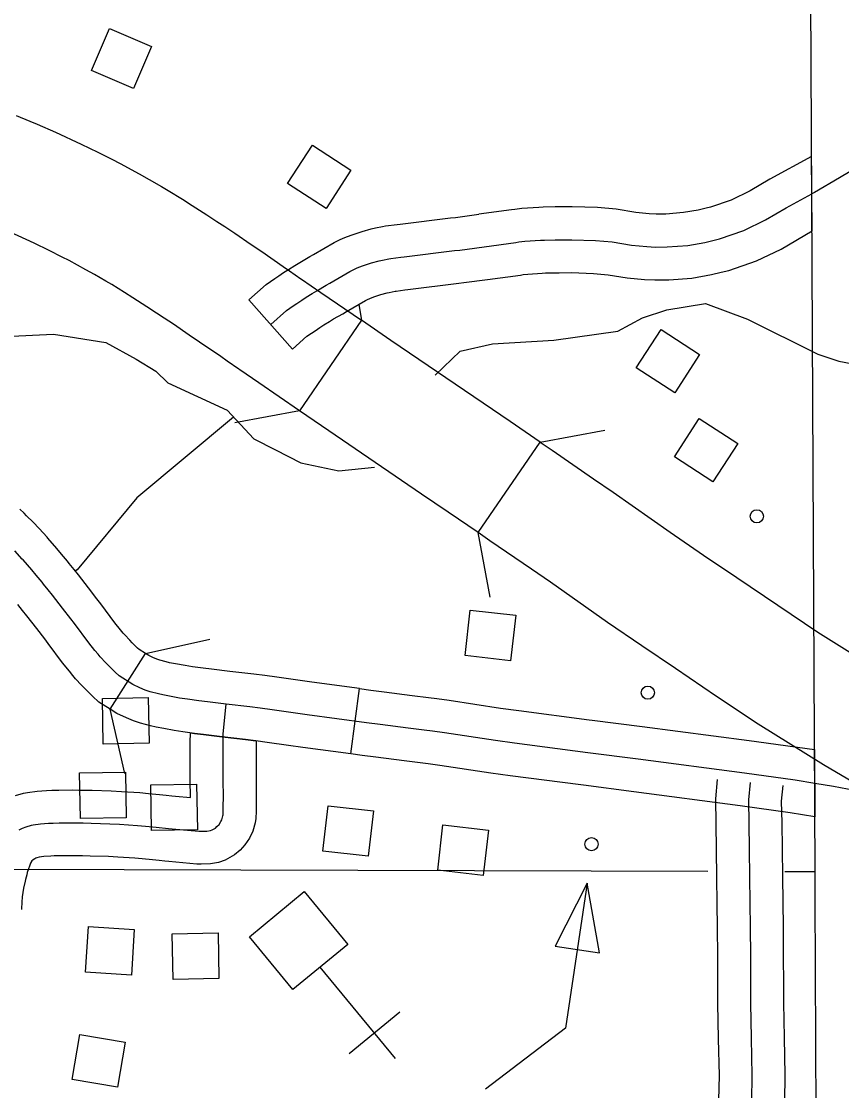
# Model space of a CAD drawing. Extents: x -19 to 366, y -4 to 359.
# Drawn here: x 139.0544 to 139.4081, y 196.9221 to 197.3836 of the extents above; entities that cross this region are included whole.
import ezdxf

# ---------------------------------------------------------------- set-up
doc = ezdxf.new("R2010")
doc.units = 0
for name, color, linetype in [('Level 10', 7, 'Continuous'), ('Level 31', 7, 'Continuous'), ('Level 35', 7, 'Continuous'), ('Level 37', 7, 'Continuous'), ('Level 38', 7, 'Continuous'), ('Level 5', 7, 'Continuous'), ('Level 56', 7, 'Continuous'), ('Level 57', 7, 'Continuous'), ('Level 58', 7, 'Continuous'), ('Level 60', 7, 'Continuous'), ('Level 63', 7, 'Continuous')]:
    doc.layers.add(name, color=color, linetype=linetype)

msp = doc.modelspace()

# ---------------------------------------------------------------- linework, layer by layer
at = {"layer": 'Level 10'}
for p, q in [((139.20111, 197.25457), (139.17429, 197.21555)), ((139.25131, 197.16295), (139.27814, 197.20196))]:
    msp.add_line(p, q, dxfattribs=at)
for points in [[(139.05206, 197.34302), (139.05806, 197.34056), (139.06119, 197.33922), (139.06903, 197.33577), (139.08013, 197.33063), (139.08738, 197.32709), (139.09336, 197.32409), (139.09698, 197.32225), (139.10508, 197.31785), (139.10943, 197.31541), (139.11479, 197.31227), (139.11759, 197.31062), (139.12385, 197.30684), (139.12802, 197.30417), (139.13432, 197.30012), (139.13872, 197.29722), (139.14207, 197.295), (139.14638, 197.29216), (139.1535, 197.28728), (139.15799, 197.28421), (139.16728, 197.2778), (139.16998, 197.27592), (139.17494, 197.27253), (139.17523, 197.27233)], [(139.14852, 197.23323), (139.14818, 197.23347), (139.14308, 197.23695), (139.14031, 197.23888), (139.13117, 197.24519), (139.12676, 197.24821), (139.11995, 197.25287), (139.11599, 197.25549), (139.11263, 197.2577), (139.10848, 197.26045), (139.10246, 197.26431), (139.09885, 197.26662), (139.0933, 197.26997), (139.09079, 197.27146), (139.08588, 197.27432), (139.08218, 197.2764), (139.07497, 197.28032), (139.072, 197.28182), (139.06634, 197.28467), (139.05979, 197.28787), (139.04956, 197.29261)], [(139.17523, 197.27233), (139.18355, 197.26664), (139.20111, 197.25457)], [(139.27814, 197.20196), (139.26519, 197.21087), (139.25355, 197.21875), (139.21369, 197.24592), (139.20111, 197.25457)], [(139.17429, 197.21555), (139.15678, 197.22759), (139.14852, 197.23323)], [(139.25131, 197.16295), (139.2385, 197.17176), (139.22694, 197.17959), (139.18695, 197.20685), (139.17429, 197.21555)], [(139.27814, 197.20196), (139.28324, 197.19846), (139.30116, 197.18618), (139.30955, 197.18041), (139.33415, 197.16311), (139.34858, 197.15325), (139.36299, 197.1435), (139.38063, 197.13155), (139.39789, 197.12003), (139.42479, 197.10318), (139.44889, 197.0891), (139.46674, 197.07924), (139.47997, 197.07214), (139.53239, 197.0469)], [(139.51192, 197.00421), (139.45851, 197.02993), (139.4441, 197.03765), (139.42549, 197.04793), (139.40027, 197.06267), (139.37218, 197.08026), (139.35421, 197.09226), (139.33645, 197.10429), (139.32195, 197.11409), (139.30717, 197.1242), (139.28251, 197.14153), (139.27436, 197.14715), (139.25644, 197.15942), (139.25131, 197.16295)]]:
    msp.add_lwpolyline(points, dxfattribs=at)
at = {"layer": 'Level 31'}
for p, q in [((139.39536, 197.29312), (139.39521, 197.3253)), ((139.1713, 197.24216), (139.15244, 197.2634)), ((139.09271, 197.08669), (139.10788, 197.11071)), ((139.19646, 197.06744), (139.20018, 197.0956)), ((139.39644, 197.06928), (139.39658, 197.04031))]:
    msp.add_line(p, q, dxfattribs=at)
for points in [[(139.39521, 197.3253), (139.37721, 197.31543), (139.36862, 197.31043), (139.36049, 197.30647), (139.35152, 197.30338), (139.34964, 197.30293)], [(139.4164, 197.3215), (139.40726, 197.31601), (139.39648, 197.30979), (139.39529, 197.30914)], [(139.1772, 197.26454), (139.17978, 197.26617), (139.18171, 197.26736), (139.18585, 197.26974), (139.18744, 197.27065), (139.196, 197.27566), (139.19773, 197.27652), (139.19922, 197.27715), (139.20147, 197.27803), (139.20361, 197.27876), (139.20539, 197.27934), (139.2087, 197.28023), (139.21009, 197.28054), (139.21284, 197.28108), (139.21369, 197.28124), (139.21806, 197.2818), (139.21943, 197.28195), (139.24123, 197.28464), (139.2434, 197.28491), (139.26767, 197.28819), (139.26897, 197.28837), (139.27147, 197.28867), (139.27828, 197.28913), (139.27996, 197.28919), (139.2846, 197.28933), (139.28644, 197.28929), (139.29182, 197.28936), (139.30194, 197.28902), (139.30911, 197.28838), (139.31754, 197.28705), (139.32412, 197.28636), (139.32784, 197.28621), (139.33296, 197.28623), (139.34175, 197.28693), (139.34917, 197.28821), (139.35549, 197.28973), (139.36593, 197.29332), (139.37531, 197.29789), (139.3842, 197.30306), (139.39529, 197.30914)], [(139.15244, 197.2634), (139.15995, 197.27007), (139.16361, 197.27259), (139.16533, 197.27372), (139.16746, 197.27514), (139.16953, 197.27649), (139.17226, 197.27822), (139.17444, 197.27956), (139.17876, 197.28204), (139.1803, 197.28293), (139.18923, 197.28816), (139.19181, 197.28944), (139.19388, 197.29031), (139.19657, 197.29137), (139.19912, 197.29224), (139.20136, 197.29296), (139.20528, 197.29402), (139.20715, 197.29444), (139.21013, 197.29502), (139.21144, 197.29528), (139.21637, 197.2959), (139.21777, 197.29606), (139.23948, 197.29874), (139.24157, 197.299), (139.25164, 197.30036)], [(139.34964, 197.30293), (139.3463, 197.30213), (139.33997, 197.30104), (139.33236, 197.30043), (139.32811, 197.30041), (139.32515, 197.30053), (139.31938, 197.30114), (139.31086, 197.30248), (139.30282, 197.3032), (139.29196, 197.30357), (139.28651, 197.3035), (139.28454, 197.30354), (139.27946, 197.30339), (139.27751, 197.30331), (139.27016, 197.30282), (139.26712, 197.30246), (139.26571, 197.30225), (139.25164, 197.30036)], [(139.35625, 197.2753), (139.35947, 197.27607), (139.37137, 197.28018), (139.382, 197.28534), (139.39536, 197.29312)], [(139.25544, 197.2722), (139.26964, 197.27412), (139.27082, 197.27429), (139.27278, 197.27452), (139.27904, 197.27494), (139.28046, 197.275), (139.28465, 197.27512), (139.28637, 197.27508), (139.29167, 197.27515), (139.30107, 197.27484), (139.30737, 197.27427), (139.31569, 197.27296), (139.32309, 197.27219), (139.32758, 197.272), (139.33355, 197.27203), (139.34352, 197.27282), (139.35204, 197.27429), (139.35625, 197.2753)], [(139.1713, 197.24216), (139.1775, 197.24766), (139.17945, 197.249), (139.18103, 197.25004), (139.18313, 197.25145), (139.18487, 197.25258), (139.1873, 197.25412), (139.18898, 197.25515), (139.19295, 197.25743), (139.19457, 197.25837), (139.20277, 197.26316), (139.20365, 197.2636), (139.20457, 197.26399), (139.20637, 197.2647), (139.20809, 197.26528), (139.20942, 197.26571), (139.21212, 197.26644), (139.21303, 197.26664), (139.21555, 197.26714), (139.21594, 197.26721), (139.21974, 197.26769), (139.22108, 197.26785), (139.24297, 197.27054), (139.24523, 197.27082), (139.25544, 197.2722)], [(139.16187, 197.25278), (139.16872, 197.25886), (139.17153, 197.2608), (139.17318, 197.26188), (139.17529, 197.26329), (139.1772, 197.26454)], [(139.10788, 197.11071), (139.10513, 197.11245), (139.10447, 197.11305), (139.10371, 197.11377), (139.10211, 197.1154), (139.10107, 197.1165), (139.09895, 197.11879), (139.09826, 197.1196), (139.0971, 197.12099), (139.09467, 197.12406), (139.08866, 197.13218), (139.08696, 197.1344), (139.08333, 197.13908), (139.07892, 197.14469), (139.07708, 197.14702), (139.075, 197.14963), (139.07425, 197.15056), (139.07169, 197.15367), (139.06962, 197.1561), (139.06581, 197.16047), (139.06543, 197.16091), (139.06202, 197.16475), (139.05949, 197.1674), (139.05661, 197.17023), (139.05551, 197.17126), (139.05361, 197.17305)], [(139.14263, 197.08895), (139.1346, 197.08987), (139.13094, 197.09034), (139.12606, 197.091), (139.12261, 197.09155), (139.1183, 197.09231), (139.11542, 197.09286), (139.11344, 197.0933), (139.10988, 197.09425), (139.10773, 197.095), (139.10538, 197.09597), (139.10242, 197.09735), (139.09646, 197.10112), (139.09478, 197.10267), (139.09376, 197.10364), (139.0919, 197.10552), (139.0907, 197.10679), (139.08835, 197.10933), (139.08742, 197.11041), (139.08607, 197.11204), (139.08338, 197.11543), (139.07731, 197.12364), (139.07571, 197.12573), (139.07214, 197.13034), (139.06778, 197.13589), (139.06596, 197.13818), (139.06391, 197.14075), (139.06325, 197.14157), (139.06079, 197.14455), (139.05885, 197.14684), (139.0551, 197.15114), (139.05475, 197.15153), (139.05157, 197.15512)], [(139.09271, 197.08669), (139.08779, 197.0898), (139.08509, 197.09228), (139.0838, 197.0935), (139.08169, 197.09565), (139.08033, 197.09708), (139.07775, 197.09988), (139.07658, 197.10123), (139.07504, 197.10308), (139.0721, 197.1068), (139.06596, 197.11509), (139.06445, 197.11706), (139.06094, 197.1216), (139.05663, 197.12708), (139.05483, 197.12934), (139.05283, 197.13187)], [(139.20018, 197.0956), (139.17958, 197.09833), (139.17356, 197.09918), (139.16451, 197.1005), (139.15933, 197.10125), (139.15457, 197.10188), (139.14424, 197.10306), (139.1363, 197.10397), (139.1328, 197.10442), (139.12814, 197.10505), (139.12496, 197.10556), (139.12088, 197.10628), (139.1183, 197.10678), (139.1168, 197.10711), (139.11405, 197.10784), (139.11278, 197.10828), (139.1111, 197.10897), (139.10926, 197.10984), (139.10788, 197.11071)], [(139.20018, 197.0956), (139.20506, 197.09496), (139.21088, 197.0942), (139.22297, 197.09266), (139.2299, 197.09178), (139.23354, 197.09132), (139.23889, 197.0906), (139.26094, 197.0872), (139.26891, 197.08611), (139.29923, 197.08219)], [(139.05334, 197.03464), (139.05478, 197.03534), (139.05642, 197.03601), (139.05875, 197.03666), (139.0595, 197.03683), (139.06261, 197.03725), (139.06611, 197.03749), (139.068, 197.03759), (139.07066, 197.03763), (139.07639, 197.03764), (139.07904, 197.03764), (139.08093, 197.03761), (139.08442, 197.03752), (139.0925, 197.03726), (139.09672, 197.03708), (139.10437, 197.03659), (139.10786, 197.03627), (139.11242, 197.0358), (139.11776, 197.03524), (139.11938, 197.03507), (139.13083, 197.03407), (139.13194, 197.03404), (139.13438, 197.03412), (139.13593, 197.03441), (139.13661, 197.03462), (139.13801, 197.03541), (139.13872, 197.03605), (139.13962, 197.03702), (139.14041, 197.03818), (139.14079, 197.03899), (139.14126, 197.0407), (139.14132, 197.04107), (139.14145, 197.04318), (139.14145, 197.04395), (139.14147, 197.04966), (139.14139, 197.05541), (139.14135, 197.05732), (139.14135, 197.06381), (139.14136, 197.07225), (139.14143, 197.07615), (139.14263, 197.08895)], [(139.39651, 197.05472), (139.38809, 197.0561), (139.3663, 197.05911), (139.32032, 197.06512), (139.29865, 197.06795), (139.26703, 197.07203), (139.2589, 197.07314), (139.23686, 197.07654), (139.2317, 197.07723), (139.22811, 197.07769), (139.22117, 197.07857), (139.20907, 197.08012), (139.20322, 197.08087), (139.17766, 197.08426), (139.17155, 197.08512), (139.16246, 197.08644), (139.15737, 197.08718), (139.15283, 197.08778), (139.14263, 197.08895)], [(139.19646, 197.06744), (139.17573, 197.07018), (139.16953, 197.07106), (139.16041, 197.07238), (139.15541, 197.07311), (139.15108, 197.07369), (139.14102, 197.07484), (139.13289, 197.07577), (139.12908, 197.07625), (139.12399, 197.07695), (139.12026, 197.07754), (139.11572, 197.07834), (139.11254, 197.07895), (139.11008, 197.0795), (139.10571, 197.08066), (139.10268, 197.08172), (139.09966, 197.08296), (139.09558, 197.08487), (139.0927, 197.08669)], [(139.29923, 197.08219), (139.30048, 197.08203), (139.32215, 197.07921), (139.3682, 197.07319), (139.39644, 197.06928)], [(139.11674, 197.04963), (139.11926, 197.04937), (139.12075, 197.04921), (139.12726, 197.04864), (139.12726, 197.04958), (139.12718, 197.05519), (139.12715, 197.05719), (139.12714, 197.06382), (139.12715, 197.07238), (139.12723, 197.07651), (139.12908, 197.07625), (139.13289, 197.07577), (139.14102, 197.07484), (139.15108, 197.07369), (139.15541, 197.07311), (139.15556, 197.07309)], [(139.15556, 197.07309), (139.15555, 197.06381), (139.15556, 197.05745), (139.15559, 197.05563), (139.15567, 197.04973), (139.15565, 197.04392), (139.15565, 197.04275), (139.15546, 197.03951), (139.15516, 197.03767), (139.15417, 197.03409), (139.15279, 197.03111), (139.15076, 197.02816), (139.14872, 197.02593), (139.14633, 197.0238), (139.14227, 197.0215), (139.13935, 197.0206), (139.13591, 197.01995), (139.13195, 197.01983), (139.13001, 197.01989), (139.11801, 197.02093), (139.11627, 197.02112), (139.11378, 197.02138)], [(139.29559, 197.05402), (139.26516, 197.05795), (139.25685, 197.05909), (139.23484, 197.06248), (139.22987, 197.06315), (139.22633, 197.0636), (139.21938, 197.06448), (139.20726, 197.06603), (139.20138, 197.06679), (139.19646, 197.06744)], [(139.35465, 196.99214), (139.35465, 196.99222), (139.35449, 197.00306), (139.3543, 197.014), (139.35417, 197.02613), (139.35406, 197.03717), (139.35383, 197.04806), (139.35463, 197.05642)], [(139.0518, 197.04947), (139.05531, 197.05045), (139.05702, 197.05082), (139.06116, 197.05139), (139.06524, 197.05167), (139.06754, 197.05179), (139.07055, 197.05183), (139.07639, 197.05185), (139.07913, 197.05184), (139.08121, 197.05182), (139.08484, 197.05172), (139.09304, 197.05145), (139.09748, 197.05126), (139.10548, 197.05076), (139.10924, 197.0504), (139.11388, 197.04993), (139.11674, 197.04963)], [(139.39658, 197.04031), (139.38596, 197.04205), (139.36441, 197.04504), (139.31848, 197.05104), (139.29683, 197.05386), (139.29559, 197.05402)], [(139.36943, 196.91772), (139.3696, 196.92864), (139.36924, 196.94478), (139.36898, 196.95981), (139.36893, 196.96763), (139.36892, 196.98045), (139.36885, 196.99238), (139.36869, 197.00329), (139.3685, 197.0142), (139.36838, 197.02628), (139.36826, 197.03739), (139.36805, 197.04753), (139.36877, 197.05507)], [(139.38306, 196.99232), (139.38306, 196.99253), (139.38289, 197.00352), (139.38271, 197.01439), (139.38258, 197.02643), (139.38246, 197.03761), (139.38227, 197.047), (139.38291, 197.05372)], [(139.52216, 197.02555), (139.46894, 197.03905), (139.46006, 197.04113), (139.44859, 197.04396), (139.43797, 197.04654), (139.43129, 197.04811), (139.42275, 197.04997), (139.40465, 197.05337), (139.39651, 197.05471)], [(139.11378, 197.02138), (139.11096, 197.02167), (139.10647, 197.02213), (139.10325, 197.02243), (139.09597, 197.02289), (139.09197, 197.02307), (139.084, 197.02332), (139.08066, 197.02341), (139.07895, 197.02343), (139.07639, 197.02344), (139.07076, 197.02342), (139.06847, 197.02339), (139.06698, 197.02331), (139.06407, 197.02311), (139.06207, 197.02284), (139.06105, 197.02255), (139.06059, 197.02237), (139.0602, 197.02218), (139.05948, 197.02173), (139.05924, 197.02155), (139.05886, 197.0212), (139.05859, 197.02087), (139.0585, 197.02074), (139.05825, 197.02023), (139.0578, 197.01902), (139.05741, 197.01784), (139.05691, 197.01617), (139.05664, 197.01516), (139.0561, 197.0132), (139.05591, 197.01243), (139.05527, 197.00947), (139.05496, 197.00759), (139.05482, 197.00661), (139.05474, 197.00588), (139.05438, 197.00073), (139.05435, 197.00023)], [(139.3549, 196.89216), (139.35489, 196.89446), (139.35496, 196.90559), (139.35523, 196.91799), (139.3554, 196.92859), (139.35504, 196.9445), (139.35477, 196.95964), (139.35473, 196.96758), (139.35472, 196.98041), (139.35465, 196.99214)], [(139.38331, 196.89232), (139.38329, 196.89444), (139.38337, 196.90519), (139.38364, 196.91746), (139.38381, 196.92869), (139.38344, 196.94506), (139.38318, 196.95997), (139.38314, 196.96767), (139.38313, 196.9805), (139.38306, 196.99232)]]:
    msp.add_lwpolyline(points, dxfattribs=at)
at = {"layer": 'Level 35'}
for points in [[(139.23278, 197.23084), (139.2436, 197.24126), (139.25758, 197.24435), (139.28404, 197.24597), (139.31163, 197.24987), (139.32219, 197.2556), (139.33276, 197.25905), (139.34939, 197.26177), (139.36757, 197.25501), (139.39788, 197.23995), (139.40697, 197.23695), (139.42438, 197.23361), (139.48158, 197.2354)], [(139.04726, 197.24753), (139.06826, 197.24856), (139.09081, 197.24497), (139.10388, 197.23781), (139.11232, 197.23267), (139.11745, 197.22754), (139.14306, 197.21575), (139.15457, 197.2034), (139.16392, 197.19863), (139.17482, 197.19301), (139.19122, 197.18961), (139.20659, 197.19115)], [(139.1458, 197.21282), (139.10412, 197.17796), (139.07838, 197.14681), (139.07763, 197.1464)]]:
    msp.add_lwpolyline(points, dxfattribs=at)
at = {"layer": 'Level 37'}
for points in [[(139.19983, 197.26145), (139.20111, 197.25457)], [(139.17429, 197.21555), (139.14635, 197.21038)], [(139.27814, 197.20196), (139.30607, 197.20713)], [(139.25648, 197.13501), (139.25131, 197.16295)]]:
    msp.add_lwpolyline(points, dxfattribs=at)
at = {"layer": 'Level 38'}
for points in [[(139.10789, 197.11071), (139.1356, 197.11695)], [(139.09895, 197.05898), (139.0927, 197.08669)]]:
    msp.add_lwpolyline(points, dxfattribs=at)
at = {"layer": 'Level 5'}
for points in [[(139.35049, 197.01666), (138.64546, 197.01867), (138.40192, 197.01989)], [(139.39669, 197.01653), (139.38366, 197.01657)]]:
    msp.add_lwpolyline(points, dxfattribs=at)
at = {"layer": 'Level 56'}
for points in [[(139.11049, 197.37269), (139.10272, 197.35458), (139.08455, 197.36237), (139.09232, 197.38049)], [(139.19649, 197.31944), (139.18578, 197.30289), (139.16918, 197.31364), (139.17989, 197.33018)], [(139.31955, 197.23404), (139.33026, 197.25059), (139.34686, 197.23986), (139.33615, 197.2233)], [(139.33604, 197.19559), (139.34674, 197.21214), (139.36335, 197.2014), (139.35264, 197.18485)], [(139.2457, 197.10993), (139.24797, 197.12951), (139.26761, 197.12724), (139.26534, 197.10765)], [(139.08963, 197.07165), (139.08929, 197.09136), (139.10906, 197.0917), (139.1094, 197.07199)], [(139.07983, 197.03951), (139.07948, 197.05922), (139.09925, 197.05957), (139.0996, 197.03986)], [(139.11053, 197.03434), (139.11018, 197.05405), (139.12995, 197.0544), (139.13029, 197.03469)], [(139.18435, 197.0255), (139.18661, 197.04508), (139.20626, 197.04281), (139.20399, 197.02322)], [(139.23392, 197.01722), (139.23619, 197.0368), (139.25583, 197.03453), (139.25356, 197.01495)], [(139.28457, 196.98441), (139.30368, 196.98156), (139.2984, 197.01164)], [(139.10304, 196.99167), (139.1018, 196.97199), (139.08206, 196.97324), (139.08331, 196.99291)], [(139.11977, 196.97009), (139.11943, 196.9898), (139.13919, 196.99015), (139.13954, 196.97044)], [(139.0763, 196.92687), (139.07955, 196.94631), (139.09905, 196.94305), (139.0958, 196.92361)]]:
    msp.add_lwpolyline(points, close=True, dxfattribs=at)
msp.add_lwpolyline([(139.2984, 197.01164), (139.28907, 196.94905), (139.25448, 196.92266)], dxfattribs=at)
for centre in [(139.32454, 197.09385), (139.30027, 197.02846)]:
    msp.add_circle(centre, 0.00284, dxfattribs=at)
at = {"layer": 'Level 57'}
for p, q in [((139.21568, 196.93602), (139.18327, 196.97539)), ((139.21762, 196.95601), (139.19568, 196.93796))]:
    msp.add_line(p, q, dxfattribs=at)
msp.add_lwpolyline([(139.17637, 197.00798), (139.19515, 196.98517), (139.17148, 196.96569), (139.1527, 196.98851)], close=True, dxfattribs=at)
at = {"layer": 'Level 58'}
msp.add_circle((139.37155, 197.16998), 0.00284, dxfattribs=at)
at = {"layer": 'Level 60'}
for points in [[(146.77834, 1.69699), (146.57878, 10.31313), (146.37852, 18.92942), (146.17757, 27.54584), (145.97591, 36.16241), (145.77356, 44.77911), (145.57052, 53.39596), (145.36679, 62.01295), (145.16236, 70.63008), (144.95724, 79.24735), (144.75142, 87.86477), (144.54492, 96.48232), (144.33773, 105.10002), (144.12986, 113.71787), (143.92129, 122.33585), (143.71204, 130.95398), (143.5021, 139.57225), (143.29148, 148.19067), (143.08018, 156.80923), (142.8682, 165.42794), (142.65553, 174.04679), (142.44218, 182.66579), (142.22816, 191.28493), (142.01345, 199.90421), (141.79807, 208.52365), (141.58202, 217.14322), (141.36528, 225.76295), (141.14788, 234.38282), (140.9298, 243.00284), (140.71105, 251.623), (140.49162, 260.24332), (140.27153, 268.86377), (140.05077, 277.48438), (139.82934, 286.10514), (139.60724, 294.72604), (139.38447, 303.34709), (139.16105, 311.96829), (138.93695, 320.58964), (138.7122, 329.21114), (138.48678, 337.83278), (138.2607, 346.45458)], [(139.44064, 1.53154), (139.25106, 10.14733), (139.06082, 18.76327), (138.86992, 27.37935), (138.67836, 35.99557), (138.48613, 44.61194), (138.29325, 53.22845), (138.09971, 61.84511), (137.9055, 70.46191), (137.71065, 79.07885), (137.51513, 87.69595), (137.31896, 96.31318), (137.12214, 104.93057), (136.92466, 113.54809), (136.72653, 122.16577), (136.52775, 130.78359), (136.32832, 139.40156), (136.12824, 148.01968), (135.9275, 156.63794), (135.72612, 165.25636), (135.5241, 173.87492), (135.32143, 182.49362), (135.11811, 191.11248), (134.91415, 199.73149), (134.70954, 208.35064), (134.50429, 216.96995), (134.2984, 225.5894), (134.09187, 234.209), (133.8847, 242.82876), (133.6769, 251.44866), (133.46845, 260.06872), (133.25937, 268.68892), (133.04965, 277.30928), (132.8393, 285.92978), (132.62831, 294.55044), (132.41669, 303.17125), (132.20444, 311.79221), (131.99156, 320.41333), (131.77805, 329.0346), (131.56391, 337.65601), (131.34914, 346.27759)], [(0, 189.51617), (7.11214, 189.52059), (14.22427, 189.53386), (21.33637, 189.55597), (28.44845, 189.58693), (35.56048, 189.62672), (42.67245, 189.67537), (49.78436, 189.73285), (56.89619, 189.79918), (64.00793, 189.87436), (71.11958, 189.95838), (78.23111, 190.05124), (85.34253, 190.15294), (92.45381, 190.26349), (99.56495, 190.38288), (106.67593, 190.51112), (113.78675, 190.6482), (120.89739, 190.79412), (128.00785, 190.94888), (135.11811, 191.11248), (142.22816, 191.28493), (149.33799, 191.46621), (156.44759, 191.65634), (163.55694, 191.85531), (170.66605, 192.06312), (177.77489, 192.27977), (184.88345, 192.50526), (191.99173, 192.73959), (199.09971, 192.98276), (206.20739, 193.23477), (213.31474, 193.49561), (220.42177, 193.7653), (227.52845, 194.04382), (234.63479, 194.33118), (241.74076, 194.62738), (248.84635, 194.93241), (255.95157, 195.24628), (263.05638, 195.56898), (270.16079, 195.90052), (277.26478, 196.24089), (284.36834, 196.5901), (291.47147, 196.94814), (298.57414, 197.31501), (305.67635, 197.69072), (312.77809, 198.07525), (319.87934, 198.46862), (326.9801, 198.87082), (334.08035, 199.28185), (341.18009, 199.7017)]]:
    msp.add_spline(points, degree=3, dxfattribs=at)
at = {"layer": 'Level 63'}
msp.add_lwpolyline([(139.39691, 192.55137), (139.39916, 193.01408), (139.39918, 193.01861), (139.40311, 194.0054), (139.40283, 194.02364), (139.40489, 195.00522), (139.40486, 195.01798), (139.40149, 196.00809), (139.40143, 196.02666), (139.39674, 197.00568), (139.39669, 197.01653), (139.39179, 198.03814)], dxfattribs=at)

doc.saveas('drawing.dxf')
